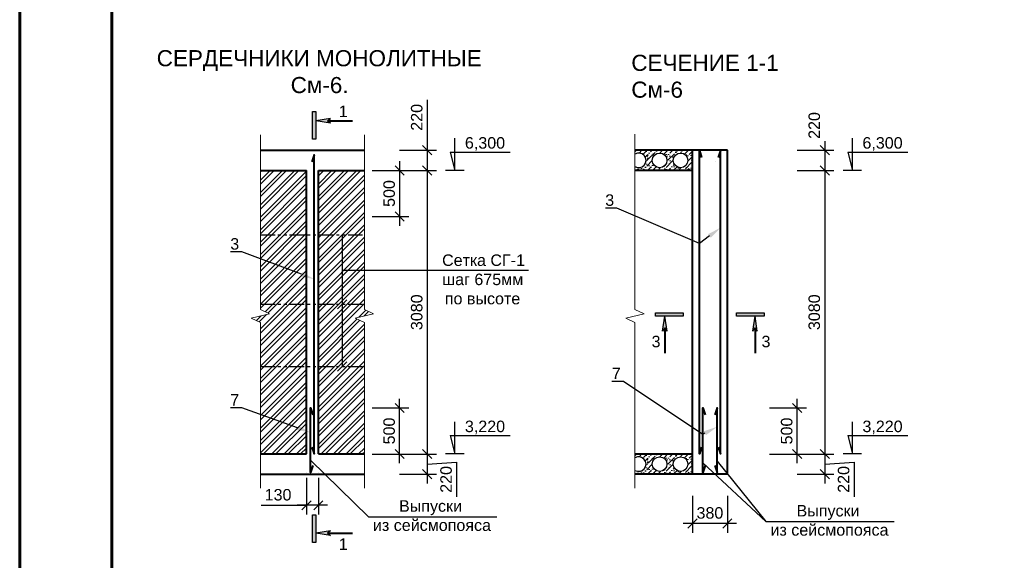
# Model space of a CAD drawing. Header units: millimetres. Extents: x 2063114 to 14983986, y -126020516 to 213791.
# Tile 400 of 656: x 2320392 to 2341801, y -938025 to -926279. Entities that reach past the tile are written whole.
import ezdxf
from ezdxf import colors
from ezdxf.entities.mleader import LeaderData, LeaderLine
from ezdxf.math import Vec2, Vec3

# ---------------------------------------------------------------- set-up
doc = ezdxf.new("R2010")
doc.units = ezdxf.units.MM
doc.linetypes.add('фантомX2', pattern=[127, 63.5, -12.7, 12.7, -12.7, 12.7, -12.7])
doc.layers.get('Defpoints').update_dxf_attribs({"color": 6, "lineweight": 35})
doc.layers.add('_print', color=6, linetype='Continuous', lineweight=60, plot=False)
doc.layers.add('PDF _leader', color=7, linetype='Continuous')
doc.layers.add('PDF _wall-380', color=7, linetype='Continuous', true_color=0xb88a5c)
for name, color, linetype, lineweight in [('PLAN', 250, 'Continuous', 25), ('РАЗМЕР АР', 150, 'Continuous', 20), ('Сплошная толстая', 7, 'Continuous', 40)]:
    doc.layers.add(name, color=color, linetype=linetype, lineweight=lineweight)
doc.styles.get("Standard").update_dxf_attribs({"font": 'arial.ttf'})
doc.dimstyles.new('STANDARD$0', dxfattribs={"dimtxt": 250, "dimasz": 200, "dimexe": 200, "dimexo": 300, "dimgap": 100, "dimtad": 1, "dimdec": 0, "dimzin": 1, "dimdsep": 46, "dimtxsty": 'Standard', "dimblk1": 'OBLIQUE', "dimblk2": 'OBLIQUE', "dimsah": 1, "dimcen": 2.5, "dimdle": 200, "dimadec": 0, "dimazin": 0, "dimtfac": 1, "dimtdec": 0, "dimtmove": 0, "dimatfit": 3, "dimldrblk": 'OBLIQUE', "dimfxl": 600, "dimfxlon": 1, "dimtolj": 1, "dimtzin": 1, "dimarcsym": 0})

# ---------------------------------------------------------------- blocks, each defined once
blk = doc.blocks.new('*U1590')
at = {"color": 0, "ltscale": 25}
blk.add_lwpolyline([(-59400, 42000), (0, 42000), (0, 0), (-59400, 0)], close=True, dxfattribs=at)
at = {"color": 0, "lineweight": 60, "ltscale": 25}
blk.add_lwpolyline([(-57400, 41500), (-500, 41500), (-500, 500), (-57400, 500)], close=True, dxfattribs=at)
blk = doc.blocks.new('_Oblique')
at = {"color": 0, "linetype": 'ByBlock', "lineweight": -2}
blk.add_line((-0.5, -0.5), (0.5, 0.5), dxfattribs=at)
blk = doc.blocks.new('*D2336')
at = {"layer": 'Defpoints', "color": 0, "lineweight": 30, "transparency": 16777216}
for p in [(2335780, -929116), (2336523, -929556), (2337897, -929556)]:
    blk.add_point(p, dxfattribs=at)
at = {"layer": 'РАЗМЕР АР', "color": 0, "lineweight": -2, "transparency": 16777216}
for p, q in [((2337897, -928916), (2337897, -929756)), ((2337297, -929116), (2338097, -929116)), ((2337297, -929556), (2338097, -929556))]:
    blk.add_line(p, q, dxfattribs=at)
at = {"layer": 'РАЗМЕР АР', "color": 0, "lineweight": -2, "transparency": 16777216, "xscale": 200, "yscale": 200, "zscale": 200}
for p, rotation in [((2337897, -929116), 90), ((2337897, -929556), 270)]:
    blk.add_blockref('_Oblique', p, dxfattribs=dict(at, rotation=rotation))
at = {"layer": 'РАЗМЕР АР', "color": 0, "transparency": 16777216, "insert": (2337670, -928578), "char_height": 250, "attachment_point": 5, "rotation": 90}
blk.add_mtext('\\A1;220', dxfattribs=at)
blk = doc.blocks.new('*D2337')
at = {"layer": 'Defpoints', "color": 0, "lineweight": 30, "transparency": 16777216}
for p in [(2335050, -934716), (2337298, -934716), (2335280, -935716)]:
    blk.add_point(p, dxfattribs=at)
at = {"layer": 'РАЗМЕР АР', "color": 0, "lineweight": -2, "transparency": 16777216}
for p, q in [((2336698, -934716), (2337498, -934716)), ((2337298, -935916), (2337298, -934516)), ((2336698, -935716), (2337498, -935716))]:
    blk.add_line(p, q, dxfattribs=at)
at = {"layer": 'РАЗМЕР АР', "color": 0, "lineweight": -2, "transparency": 16777216, "xscale": 200, "yscale": 200, "zscale": 200}
for p, rotation in [((2337298, -934716), 90), ((2337298, -935716), 270)]:
    blk.add_blockref('_Oblique', p, dxfattribs=dict(at, rotation=rotation))
at = {"layer": 'РАЗМЕР АР', "color": 0, "transparency": 16777216, "insert": (2337070, -935216), "char_height": 250, "attachment_point": 5, "rotation": 90}
blk.add_mtext('\\A1;500', dxfattribs=at)
blk = doc.blocks.new('*D2338')
at = {"layer": 'Defpoints', "color": 0, "lineweight": 30, "transparency": 16777216}
for p in [(2336523, -929556), (2335780, -935716), (2337898, -935716)]:
    blk.add_point(p, dxfattribs=at)
at = {"layer": 'РАЗМЕР АР', "color": 0, "lineweight": -2, "transparency": 16777216}
for p, q in [((2337898, -929356), (2337898, -935916)), ((2337298, -929556), (2338098, -929556)), ((2337298, -935716), (2338098, -935716))]:
    blk.add_line(p, q, dxfattribs=at)
at = {"layer": 'РАЗМЕР АР', "color": 0, "lineweight": -2, "transparency": 16777216, "xscale": 200, "yscale": 200, "zscale": 200}
for p, rotation in [((2337898, -929556), 90), ((2337898, -935716), 270)]:
    blk.add_blockref('_Oblique', p, dxfattribs=dict(at, rotation=rotation))
at = {"layer": 'РАЗМЕР АР', "color": 0, "transparency": 16777216, "insert": (2337670, -932636), "char_height": 250, "attachment_point": 5, "rotation": 90}
blk.add_mtext('\\A1;3080', dxfattribs=at)
blk = doc.blocks.new('*D2782')
at = {"layer": 'Defpoints', "color": 0, "lineweight": 30, "transparency": 16777216}
for p in [(2335020, -935716), (2335780, -936156), (2335020, -937226)]:
    blk.add_point(p, dxfattribs=at)
at = {"layer": 'РАЗМЕР АР', "color": 0, "lineweight": -2, "transparency": 16777216}
for p, q in [((2335020, -936626), (2335020, -937426)), ((2335780, -936626), (2335780, -937426)), ((2335980, -937226), (2334820, -937226))]:
    blk.add_line(p, q, dxfattribs=at)
at = {"layer": 'РАЗМЕР АР', "color": 0, "lineweight": -2, "transparency": 16777216, "xscale": 200, "yscale": 200, "zscale": 200, "rotation": 180}
blk.add_blockref('_Oblique', (2335020, -937226), dxfattribs=at)
at = {"layer": 'РАЗМЕР АР', "color": 0, "lineweight": -2, "transparency": 16777216, "xscale": 200, "yscale": 200, "zscale": 200}
blk.add_blockref('_Oblique', (2335780, -937226), dxfattribs=at)
at = {"layer": 'РАЗМЕР АР', "color": 0, "transparency": 16777216, "insert": (2335400, -936998), "char_height": 250, "attachment_point": 5}
blk.add_mtext('\\A1;380', dxfattribs=at)
blk = doc.blocks.new('*D2339')
at = {"layer": 'Defpoints', "color": 0, "lineweight": 30, "transparency": 16777216}
for p in [(2326387, -929116), (2326387, -929556), (2329254, -929556)]:
    blk.add_point(p, dxfattribs=at)
at = {"layer": 'РАЗМЕР АР', "color": 0, "lineweight": -2, "transparency": 16777216}
for p, q in [((2329254, -928023), (2329254, -929116)), ((2329254, -928916), (2329254, -929756)), ((2328654, -929116), (2329454, -929116)), ((2328654, -929556), (2329454, -929556))]:
    blk.add_line(p, q, dxfattribs=at)
at = {"layer": 'РАЗМЕР АР', "color": 0, "lineweight": -2, "transparency": 16777216, "xscale": 200, "yscale": 200, "zscale": 200}
for p, rotation in [((2329254, -929116), 90), ((2329254, -929556), 270)]:
    blk.add_blockref('_Oblique', p, dxfattribs=dict(at, rotation=rotation))
at = {"layer": 'РАЗМЕР АР', "color": 0, "transparency": 16777216, "insert": (2329026, -928401), "char_height": 250, "attachment_point": 5, "rotation": 90}
blk.add_mtext('\\A1;220', dxfattribs=at)
blk = doc.blocks.new('*D2340')
at = {"layer": 'Defpoints', "color": 0, "lineweight": 30, "transparency": 16777216}
for p in [(2326387, -929556), (2326217, -930556), (2328654, -930556)]:
    blk.add_point(p, dxfattribs=at)
at = {"layer": 'РАЗМЕР АР', "color": 0, "lineweight": -2, "transparency": 16777216}
for p, q in [((2328654, -929356), (2328654, -930756)), ((2328054, -929556), (2328854, -929556)), ((2328054, -930556), (2328854, -930556))]:
    blk.add_line(p, q, dxfattribs=at)
at = {"layer": 'РАЗМЕР АР', "color": 0, "lineweight": -2, "transparency": 16777216, "xscale": 200, "yscale": 200, "zscale": 200}
for p, rotation in [((2328654, -929556), 90), ((2328654, -930556), 270)]:
    blk.add_blockref('_Oblique', p, dxfattribs=dict(at, rotation=rotation))
at = {"layer": 'РАЗМЕР АР', "color": 0, "transparency": 16777216, "insert": (2328426, -930056), "char_height": 250, "attachment_point": 5, "rotation": 90}
blk.add_mtext('\\A1;500', dxfattribs=at)
blk = doc.blocks.new('*D2341')
at = {"layer": 'Defpoints', "color": 0, "lineweight": 30, "transparency": 16777216}
for p in [(2326217, -934716), (2328654, -934716), (2326387, -935716)]:
    blk.add_point(p, dxfattribs=at)
at = {"layer": 'РАЗМЕР АР', "color": 0, "lineweight": -2, "transparency": 16777216}
for p, q in [((2328054, -934716), (2328854, -934716)), ((2328654, -935916), (2328654, -934516)), ((2328054, -935716), (2328854, -935716))]:
    blk.add_line(p, q, dxfattribs=at)
at = {"layer": 'РАЗМЕР АР', "color": 0, "lineweight": -2, "transparency": 16777216, "xscale": 200, "yscale": 200, "zscale": 200}
for p, rotation in [((2328654, -934716), 90), ((2328654, -935716), 270)]:
    blk.add_blockref('_Oblique', p, dxfattribs=dict(at, rotation=rotation))
at = {"layer": 'РАЗМЕР АР', "color": 0, "transparency": 16777216, "insert": (2328426, -935216), "char_height": 250, "attachment_point": 5, "rotation": 90}
blk.add_mtext('\\A1;500', dxfattribs=at)
blk = doc.blocks.new('*D2342')
at = {"layer": 'Defpoints', "color": 0, "lineweight": 30, "transparency": 16777216}
for p in [(2326387, -929556), (2326387, -935716), (2329254, -935716)]:
    blk.add_point(p, dxfattribs=at)
at = {"layer": 'РАЗМЕР АР', "color": 0, "lineweight": -2, "transparency": 16777216}
for p, q in [((2329254, -929356), (2329254, -935916)), ((2328654, -929556), (2329454, -929556)), ((2328654, -935716), (2329454, -935716))]:
    blk.add_line(p, q, dxfattribs=at)
at = {"layer": 'РАЗМЕР АР', "color": 0, "lineweight": -2, "transparency": 16777216, "xscale": 200, "yscale": 200, "zscale": 200}
for p, rotation in [((2329254, -929556), 90), ((2329254, -935716), 270)]:
    blk.add_blockref('_Oblique', p, dxfattribs=dict(at, rotation=rotation))
at = {"layer": 'РАЗМЕР АР', "color": 0, "transparency": 16777216, "insert": (2329026, -932636), "char_height": 250, "attachment_point": 5, "rotation": 90}
blk.add_mtext('\\A1;3080', dxfattribs=at)
blk = doc.blocks.new('*D2783')
at = {"layer": 'Defpoints', "color": 0, "lineweight": 30, "transparency": 16777216}
for p in [(2326627, -935716), (2326887, -935716), (2326627, -936831)]:
    blk.add_point(p, dxfattribs=at)
at = {"layer": 'РАЗМЕР АР', "color": 0, "lineweight": -2, "transparency": 16777216}
for p, q in [((2326627, -936231), (2326627, -937031)), ((2326887, -936231), (2326887, -937031)), ((2325646, -936831), (2326627, -936831)), ((2327087, -936831), (2326427, -936831))]:
    blk.add_line(p, q, dxfattribs=at)
at = {"layer": 'РАЗМЕР АР', "color": 0, "lineweight": -2, "transparency": 16777216, "xscale": 200, "yscale": 200, "zscale": 200, "rotation": 180}
blk.add_blockref('_Oblique', (2326627, -936831), dxfattribs=at)
at = {"layer": 'РАЗМЕР АР', "color": 0, "lineweight": -2, "transparency": 16777216, "xscale": 200, "yscale": 200, "zscale": 200}
blk.add_blockref('_Oblique', (2326887, -936831), dxfattribs=at)
at = {"layer": 'РАЗМЕР АР', "color": 0, "transparency": 16777216, "insert": (2326010, -936603), "char_height": 250, "attachment_point": 5}
blk.add_mtext('\\A1;130', dxfattribs=at)
blk = doc.blocks.new('*D2784')
at = {"layer": 'Defpoints', "color": 0, "lineweight": 30, "transparency": 16777216}
for p in [(2335780, -935716), (2335780, -936156), (2337898, -936156)]:
    blk.add_point(p, dxfattribs=at)
at = {"layer": 'РАЗМЕР АР', "color": 0, "lineweight": -2, "transparency": 16777216}
for p, q in [((2337898, -935516), (2337898, -936356)), ((2337298, -935716), (2338098, -935716)), ((2337898, -935936), (2338536, -935890)), ((2338536, -935890), (2338536, -936646)), ((2337298, -936156), (2338098, -936156))]:
    blk.add_line(p, q, dxfattribs=at)
at = {"layer": 'РАЗМЕР АР', "color": 0, "lineweight": -2, "transparency": 16777216, "xscale": 200, "yscale": 200, "zscale": 200}
for p, rotation in [((2337898, -935716), 90), ((2337898, -936156), 270)]:
    blk.add_blockref('_Oblique', p, dxfattribs=dict(at, rotation=rotation))
at = {"layer": 'РАЗМЕР АР', "color": 0, "transparency": 16777216, "insert": (2338308, -936268), "char_height": 250, "attachment_point": 5, "rotation": 90}
blk.add_mtext('\\A1;220', dxfattribs=at)
blk = doc.blocks.new('*D2331')
at = {"layer": 'Defpoints', "color": 0, "lineweight": 30, "transparency": 16777216}
for p in [(2327137, -935716), (2327137, -936156), (2329254, -936156)]:
    blk.add_point(p, dxfattribs=at)
at = {"layer": 'РАЗМЕР АР', "color": 0, "lineweight": -2, "transparency": 16777216}
for p, q in [((2329254, -935516), (2329254, -936356)), ((2328654, -935716), (2329454, -935716)), ((2329254, -935936), (2329892, -935890)), ((2329892, -935890), (2329892, -936646)), ((2328654, -936156), (2329454, -936156))]:
    blk.add_line(p, q, dxfattribs=at)
at = {"layer": 'РАЗМЕР АР', "color": 0, "lineweight": -2, "transparency": 16777216, "xscale": 200, "yscale": 200, "zscale": 200}
for p, rotation in [((2329254, -935716), 90), ((2329254, -936156), 270)]:
    blk.add_blockref('_Oblique', p, dxfattribs=dict(at, rotation=rotation))
at = {"layer": 'РАЗМЕР АР', "color": 0, "transparency": 16777216, "insert": (2329664, -936268), "char_height": 250, "attachment_point": 5, "rotation": 90}
blk.add_mtext('\\A1;220', dxfattribs=at)

msp = doc.modelspace()

# ---------------------------------------------------------------- hatches: boundary and pattern name
at = {"ltscale": 25}
h = msp.add_hatch(color=256, dxfattribs=at)
h.dxf.hatch_style = 1
h.paths.add_polyline_path([(2326756.7999, -928873.98358), (2326831.7999, -928873.98358), (2326831.7999, -928273.98358), (2326756.7999, -928273.98358)])
for points in [[(2326831.7999, -928473.98358), (2327151.7999, -928523.98358), (2327081.7999, -928473.98358), (2327151.7999, -928423.98358)], [(2334420.38205, -932723.45238), (2334470.38205, -933043.45238), (2334420.38205, -932973.45238), (2334370.38205, -933043.45238)], [(2336380.38205, -932723.45238), (2336330.38205, -933043.45238), (2336380.38205, -932973.45238), (2336430.38205, -933043.45238)], [(2326831.7999, -937437.21164), (2327151.7999, -937387.21164), (2327081.7999, -937437.21164), (2327151.7999, -937487.21164)]]:
    msp.add_hatch(color=256).paths.add_polyline_path(points)
at = {"lineweight": 9, "ltscale": 150}
h = msp.add_hatch(dxfattribs=at)
h.set_pattern_fill('AR-CONC', color=256, scale=2)
h.set_pattern_definition([(50, (2307870.1, -1283041.07), (364.36934, -31.87817), [38.1, -419.1]), (355, (2307870.1, -1283041.07), (-70.48684, 382.1137), [30.48, -335.28117]), (100.45144, (2307900.48, -1283043.73), (293.8825, 350.2355), [32.38, -356.1805]), (46.1842, (2307870.1, -1282939.47), (542.1581, -84.08466), [57.15, -628.65]), (96.63556, (2307915.3, -1282946.5), (474.8083, 494.85225), [48.57005, -534.2712]), (351.18415, (2307870.1, -1282939.5), (474.8083, 494.85225), [45.7199, -502.9195]), (21, (2307920.9, -1282964.87), (303.22878, -204.5304), [38.1, -419.1]), (326, (2307920.9, -1282964.87), (123.60406, 368.37593), [30.48, -335.28]), (71.45144, (2307946.2, -1282981.9), (426.83284, 163.84554), [32.38, -356.17988]), (37.5, (2307870.11, -1283041.07), (6.177207, 169.11008), [0, -331.216, 0, -340.36, 0, -336.55]), (7.5, (2307870.11, -1283041.07), (133.639325, 200.36115), [0, -194.056, 0, -323.596, 0, -128.27]), (327.5, (2307756.83, -1283041.07), (271.18119, -11.45749), [0, -127, 0, -396.24, 0, -525.78]), (317.5, (2307706.03, -1283041.07), (296.25836, 50.85298), [0, -165.1, 0, -263.144, 0, -373.38])])
h.paths.add_polyline_path([(2333770.38205, -929199.11275), (2333770.38205, -929115.63481), (2335020.38205, -929115.63481), (2335020.38205, -929555.63481), (2333770.38205, -929555.63481), (2333770.38205, -929472.15687, 1.7616415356)])
h.paths.add_polyline_path([(2334147.94418, -929335.63481, 1), (2334465.94418, -929335.63481, 1)], flags=16)
h.paths.add_polyline_path([(2334603.00339, -929335.63481, 1), (2334921.00339, -929335.63481, 1)], flags=16)
at = {"lineweight": 9, "ltscale": 50}
h = msp.add_hatch(dxfattribs=at)
h.set_pattern_fill('ANSI36', color=256, scale=25)
h.set_pattern_definition([(45, (2307870.114, -1283619.19), (42.09495, 154.348152), [198.4375, -39.6875, 0, -39.6875])])
h.paths.add_polyline_path([(2333770.38205, -929199.11275), (2333770.38205, -929115.63481), (2335020.38205, -929115.63481), (2335020.38205, -929555.63481), (2333770.38205, -929555.63481), (2333770.38205, -929472.15687, 1.7616415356)])
h.paths.add_polyline_path([(2334147.94418, -929335.63481, 1), (2334465.94418, -929335.63481, 1)], flags=16)
h.paths.add_polyline_path([(2334603.00339, -929335.63481, 1), (2334921.00339, -929335.63481, 1)], flags=16)
at = {"ltscale": 25}
h = msp.add_hatch(color=256, dxfattribs=at)
h.dxf.hatch_style = 1
h.paths.add_polyline_path([(2334220.38205, -932648.45238), (2334220.38205, -932723.45238), (2334820.38205, -932723.45238), (2334820.38205, -932648.45238)])
h = msp.add_hatch(color=256, dxfattribs=at)
h.dxf.hatch_style = 1
h.paths.add_polyline_path([(2335980.38205, -932648.45238), (2335980.38205, -932723.45238), (2336580.38205, -932723.45238), (2336580.38205, -932648.45238)])
at = {"lineweight": 9, "ltscale": 150}
h = msp.add_hatch(dxfattribs=at)
h.set_pattern_fill('AR-CONC', color=256, scale=2)
h.set_pattern_definition([(50, (2307870.1, -1289641.07), (364.36934, -31.87817), [38.1, -419.1]), (355, (2307870.1, -1289641.07), (-70.48684, 382.1137), [30.48, -335.28117]), (100.45144, (2307900.48, -1289643.73), (293.8825, 350.2355), [32.38, -356.1805]), (46.1842, (2307870.1, -1289539.47), (542.1581, -84.08466), [57.15, -628.65]), (96.63556, (2307915.3, -1289546.5), (474.8083, 494.85225), [48.57005, -534.2712]), (351.18415, (2307870.1, -1289539.5), (474.8083, 494.85225), [45.7199, -502.9195]), (21, (2307920.9, -1289564.87), (303.22878, -204.5304), [38.1, -419.1]), (326, (2307920.9, -1289564.87), (123.60406, 368.37593), [30.48, -335.28]), (71.45144, (2307946.2, -1289581.9), (426.83284, 163.84554), [32.38, -356.17988]), (37.5, (2307870.11, -1289641.07), (6.177207, 169.11008), [0, -331.216, 0, -340.36, 0, -336.55]), (7.5, (2307870.11, -1289641.07), (133.639325, 200.36115), [0, -194.056, 0, -323.596, 0, -128.27]), (327.5, (2307756.83, -1289641.07), (271.18119, -11.45749), [0, -127, 0, -396.24, 0, -525.78]), (317.5, (2307706.03, -1289641.07), (296.25836, 50.85298), [0, -165.1, 0, -263.144, 0, -373.38])])
h.paths.add_polyline_path([(2333770.38205, -935799.11275), (2333770.38205, -935715.63481), (2335020.38205, -935715.63481), (2335020.38205, -936155.63481), (2333770.38205, -936155.63481), (2333770.38205, -936072.15687, 1.7616415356)])
h.paths.add_polyline_path([(2334147.94418, -935935.63481, 1), (2334465.94418, -935935.63481, 1)], flags=16)
h.paths.add_polyline_path([(2334603.00339, -935935.63481, 1), (2334921.00339, -935935.63481, 1)], flags=16)
at = {"lineweight": 9, "ltscale": 50}
h = msp.add_hatch(dxfattribs=at)
h.set_pattern_fill('ANSI36', color=256, scale=25)
h.set_pattern_definition([(45, (2307870.114, -1290219.19), (42.09495, 154.348152), [198.4375, -39.6875, 0, -39.6875])])
h.paths.add_polyline_path([(2333770.38205, -935799.11275), (2333770.38205, -935715.63481), (2335020.38205, -935715.63481), (2335020.38205, -936155.63481), (2333770.38205, -936155.63481), (2333770.38205, -936072.15687, 1.7616415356)])
h.paths.add_polyline_path([(2334147.94418, -935935.63481, 1), (2334465.94418, -935935.63481, 1)], flags=16)
h.paths.add_polyline_path([(2334603.00339, -935935.63481, 1), (2334921.00339, -935935.63481, 1)], flags=16)
at = {"ltscale": 25}
h = msp.add_hatch(color=256, dxfattribs=at)
h.dxf.hatch_style = 1
h.paths.add_polyline_path([(2326756.7999, -937637.21164), (2326831.7999, -937637.21164), (2326831.7999, -937037.21164), (2326756.7999, -937037.21164)])
at = {"layer": 'PDF _wall-380', "lineweight": 9, "ltscale": 150}
h = msp.add_hatch(dxfattribs=at)
h.set_pattern_fill('ANSI32', color=256, scale=20)
h.set_pattern_definition([(45, (230822.07, -1054659.76), (-134.703842, 134.703842), []), (45, (230911.87, -1054659.76), (-134.703842, 134.703842), [])])
h.paths.add_polyline_path([(2327886.7999, -929555.63481), (2326886.7999, -929555.63481), (2326886.7999, -935715.63481), (2327886.7999, -935715.63481), (2327886.7999, -932856.87608), (2327687.81906, -932762.2048), (2328085.78074, -932669.06483), (2327886.7999, -932577.45618)])
h.paths.add_polyline_path([(2326626.7999, -929555.63481), (2325626.7999, -929555.63481), (2325626.7999, -932577.45618), (2325825.78074, -932669.06483), (2325427.81906, -932762.2048), (2325626.7999, -932856.87608), (2325626.7999, -935715.63481), (2326626.7999, -935715.63481)])

# ---------------------------------------------------------------- linework, layer by layer
for p, q in [((2327151.7999, -928423.98358), (2326831.7999, -928473.98358)), ((2327151.7999, -928523.98358), (2326831.7999, -928473.98358)), ((2327081.7999, -928473.98358), (2327151.7999, -928423.98358)), ((2327151.7999, -928523.98358), (2327081.7999, -928473.98358)), ((2334370.38205, -933043.45238), (2334420.38205, -932723.45238)), ((2334470.38205, -933043.45238), (2334420.38205, -932723.45238)), ((2336330.38205, -933043.45238), (2336380.38205, -932723.45238)), ((2336430.38205, -933043.45238), (2336380.38205, -932723.45238)), ((2334420.38205, -932973.45238), (2334370.38205, -933043.45238)), ((2334470.38205, -933043.45238), (2334420.38205, -932973.45238)), ((2336330.38205, -933043.45238), (2336380.38205, -932973.45238)), ((2336380.38205, -932973.45238), (2336430.38205, -933043.45238)), ((2335245.38205, -935907.26445), (2336618.35071, -937185.95374)), ((2327151.7999, -937387.21164), (2326831.7999, -937437.21164)), ((2327151.7999, -937487.21164), (2326831.7999, -937437.21164)), ((2327151.7999, -937387.21164), (2327081.7999, -937437.21164)), ((2327081.7999, -937437.21164), (2327151.7999, -937487.21164))]:
    msp.add_line(p, q)
at = {"lineweight": 40}
for p, q in [((2327081.7999, -928473.98358), (2327631.7999, -928473.98358)), ((2334420.38205, -932973.45238), (2334420.38205, -933523.45238)), ((2336380.38205, -932973.45238), (2336380.38205, -933523.45238)), ((2327081.7999, -937437.21164), (2327631.7999, -937437.21164))]:
    msp.add_line(p, q, dxfattribs=at)
at = {"ltscale": 0.001}
for p, q in [((2329853.99741, -929555.63481), (2329853.99741, -928855.63481)), ((2338497.57956, -929555.63481), (2338497.57956, -928855.63481)), ((2329753.99741, -929155.63481), (2331058.7329, -929155.63481)), ((2329753.99741, -929155.63481), (2329853.99741, -929555.63481)), ((2338397.57956, -929155.63481), (2339702.31505, -929155.63481)), ((2338397.57956, -929155.63481), (2338497.57956, -929555.63481)), ((2329853.99741, -935715.63481), (2329853.99741, -935015.63481)), ((2338497.57956, -935715.63481), (2338497.57956, -935015.63481)), ((2329753.99741, -935315.63481), (2331058.7329, -935315.63481)), ((2329753.99741, -935315.63481), (2329853.99741, -935715.63481)), ((2338397.57956, -935315.63481), (2339702.31505, -935315.63481)), ((2338397.57956, -935315.63481), (2338497.57956, -935715.63481))]:
    msp.add_line(p, q, dxfattribs=at)
at = {"ltscale": 150}
for p, q in [((2335530.38205, -929356.33589), (2335530.38205, -929355.63481)), ((2327304.34902, -931053.75583), (2327504.34902, -930853.75583)), ((2327404.34902, -930953.75583), (2327404.34902, -933813.75583)), ((2331452.51511, -931727.29116), (2327404.34902, -931727.29116)), ((2327304.34902, -932563.75583), (2327504.34902, -932363.75583)), ((2327304.34902, -933913.75583), (2327504.34902, -933713.75583)), ((2326626.7999, -936116.33589), (2326626.7999, -936115.63481)), ((2326886.7999, -936116.33589), (2326886.7999, -936115.63481))]:
    msp.add_line(p, q, dxfattribs=at)
at = {"ltscale": 0.00075}
for p, q in [((2330053.99741, -929555.63481), (2329653.99741, -929555.63481)), ((2338697.57956, -929555.63481), (2338297.57956, -929555.63481)), ((2330053.99741, -935715.63481), (2329653.99741, -935715.63481)), ((2338697.57956, -935715.63481), (2338297.57956, -935715.63481))]:
    msp.add_line(p, q, dxfattribs=at)
at = {"linetype": 'фантомX2', "ltscale": 5}
for p, q in [((2325626.7999, -930953.75583), (2327886.7999, -930953.75583)), ((2325626.7999, -932463.75583), (2327886.7999, -932463.75583)), ((2325626.7999, -933813.75583), (2327886.7999, -933813.75583))]:
    msp.add_line(p, q, dxfattribs=at)
at = {"ltscale": 25}
for points in [[(2326831.7999, -928873.98358), (2326756.7999, -928873.98358), (2326756.7999, -928273.98358), (2326831.7999, -928273.98358)], [(2334220.38205, -932723.45238), (2334220.38205, -932648.45238), (2334820.38205, -932648.45238), (2334820.38205, -932723.45238)], [(2335980.38205, -932723.45238), (2335980.38205, -932648.45238), (2336580.38205, -932648.45238), (2336580.38205, -932723.45238)], [(2326831.7999, -937637.21164), (2326756.7999, -937637.21164), (2326756.7999, -937037.21164), (2326831.7999, -937037.21164)]]:
    msp.add_lwpolyline(points, close=True, dxfattribs=at)
for points in [[(2326716.7999, -935848.70689), (2327974.76856, -937082.79319)], [(2335555.38205, -935875.14075), (2336618.35071, -937185.95374)], [(2327974.76856, -937082.79319), (2330765.722, -937082.79319)], [(2336618.35071, -937185.95374), (2339409.30415, -937185.95374)]]:
    msp.add_lwpolyline(points)
at = {"ltscale": 150}
for centre in [(2334306.94418, -929335.63481), (2334762.00339, -929335.63481), (2334306.94418, -935935.63481), (2334762.00339, -935935.63481)]:
    msp.add_circle(centre, 159, dxfattribs=at)
for centre in [(2333851.88498, -929335.63481), (2333851.88498, -935935.63481)]:
    msp.add_arc(centre, 159, 239.163027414, 120.836972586, dxfattribs=at)
at = {"layer": '_print', "ltscale": 100}
msp.add_lwpolyline([(2379792.08613, -949001.43901), (2320392.08613, -949001.43901), (2320392.08613, -907001.43901), (2379792.08613, -907001.43901)], close=True, dxfattribs=at)
at = {"layer": 'PDF _leader', "lineweight": 13}
for points in [[(2325626.7999, -936456.87608), (2325626.7999, -932856.87608), (2325427.81906, -932762.2048), (2325825.78074, -932669.06483), (2325626.7999, -932577.45618), (2325626.7999, -928777.45618)], [(2327886.7999, -936456.87608), (2327886.7999, -932856.87608), (2327687.81906, -932762.2048), (2328085.78074, -932669.06483), (2327886.7999, -932577.45618), (2327886.7999, -928777.45618)], [(2333770.38205, -936456.87608), (2333770.38205, -932856.87608), (2333571.40121, -932762.2048), (2333969.36288, -932669.06483), (2333770.38205, -932577.45618), (2333770.38205, -928764.35597)]]:
    msp.add_lwpolyline(points, dxfattribs=at)
at = {"layer": 'Сплошная толстая', "ltscale": 150}
for p, q in [((2325626.7999, -929115.63481), (2327886.7999, -929115.63481)), ((2335780.38205, -929115.63481), (2333770.38205, -929115.63481)), ((2335020.38205, -936155.63481), (2335020.38205, -929115.63481)), ((2335780.38205, -936155.63481), (2335780.38205, -929115.63481)), ((2325626.7999, -929555.63481), (2326626.7999, -929555.63481)), ((2326626.7999, -935715.63481), (2326626.7999, -929555.63481)), ((2326886.7999, -935715.63481), (2326886.7999, -929555.63481)), ((2326886.7999, -929555.63481), (2327886.7999, -929555.63481)), ((2335020.38205, -929555.63481), (2333770.38205, -929555.63481)), ((2325626.7999, -935715.63481), (2326626.7999, -935715.63481)), ((2326886.7999, -935715.63481), (2327886.7999, -935715.63481)), ((2333770.38205, -935715.63481), (2335020.38205, -935715.63481)), ((2325626.7999, -936155.63481), (2327886.7999, -936155.63481)), ((2335780.38205, -936155.63481), (2333770.38205, -936155.63481))]:
    msp.add_line(p, q, dxfattribs=at)
for points in [[(2335220.38205, -935565.63481), (2335170.38205, -935715.63481), (2335170.38205, -929122.36974), (2335220.38205, -929272.36974)], [(2335580.38205, -935565.63481), (2335630.38205, -935715.63481), (2335630.38205, -929122.36974), (2335580.38205, -929272.36974)], [(2326746.7999, -935565.63481), (2326796.7999, -935715.63481), (2326796.7999, -929215.63481), (2326746.7999, -929365.63481)], [(2326766.7999, -935965.63481), (2326716.7999, -936115.63481), (2326716.7999, -934715.63481), (2326766.7999, -934865.63481)], [(2335295.38205, -935965.63481), (2335245.38205, -936115.63481), (2335245.38205, -934715.63481), (2335295.38205, -934865.63481)], [(2335505.38205, -935965.63481), (2335555.38205, -936115.63481), (2335555.38205, -934715.63481), (2335505.38205, -934865.63481)]]:
    msp.add_lwpolyline(points, dxfattribs=at)

# ---------------------------------------------------------------- block references
msp.add_blockref('*U1590', (2379792.08613, -949001.43901))

# ---------------------------------------------------------------- texts
at = {"ltscale": 100, "char_height": 350, "attachment_point": 4}
for s, insert, width in [('\\pi161.90169;{\\C0;СЕРДЕЧНИКИ МОНОЛИТНЫЕ}\\P\\pi3074.70865;См-6.', (2323209.00519, -927409.8929), 7342.4254816), ('\\pi385.90402;{\\C0;СЕЧЕНИЕ 1-1\\P\\pi1392.45245;}См-6', (2333304.65382, -927510.17908), 3862.1218101)]:
    msp.add_mtext(s, dxfattribs=dict(at, insert=insert, width=width))
at = {"char_height": 250}
for s, insert, width, attachment_point in [('1', (2327329.13928, -928145.38373), 102.5, 1), ('6,300', (2330509.78205, -928979.03337), 1459.8696196, 5), ('6,300', (2339153.3642, -928979.03337), 1459.8696196, 5), ('3', (2334131.91396, -933146.94689), 140.9752569, 1), ('3', (2336522.07932, -933146.94689), 140.9752569, 1), ('3,220', (2330509.78205, -935139.03337), 1459.8696196, 5), ('3,220', (2339153.3642, -935139.03337), 1459.8696196, 5), ('\\pi1581.5052;{\\C7;Выпуски\\P\\pi917.87969; из сейсмопояса}', (2327058.62204, -936720.20323), 4484.4633382, 1), ('\\pi1581.5052;{\\C7;Выпуски\\P\\pi917.87969; из сейсмопояса}', (2335702.20418, -936823.36378), 4484.4633382, 1), ('1', (2327329.13928, -937548.26886), 140.9752569, 1)]:
    msp.add_mtext(s, dxfattribs=dict(at, insert=insert, width=width, attachment_point=attachment_point))
at = {"layer": 'PLAN', "lineweight": 13, "ltscale": 0.13, "insert": (2328906.21417, -931379.76612), "char_height": 250, "width": 3061.9173965, "attachment_point": 1}
msp.add_mtext('\\pi670.53919;{\\C7;Сетка СГ-1\\P\\pi674.0351;шаг 675мм\\P\\pi729.79908;по высоте}', dxfattribs=at)

# ---------------------------------------------------------------- dimensions: what is measured, and where the dimension line sits
at = {"layer": 'РАЗМЕР АР'}
for base, p1, p2, picture, middle in [((2329253.99741, -929555.63481), (2326386.7999, -929115.63481), (2326386.7999, -929555.63481), '*D2339', (2329252.59879, -928400.59382)), ((2337897.19956, -929555.63481), (2335780.38205, -929115.63481), (2336522.50402, -929555.63481), '*D2336', (2337897.57956, -928578.13481)), ((2329253.99741, -936155.63481), (2327136.7999, -935715.63481), (2327136.7999, -936155.63481), '*D2331', (2329892.01204, -935989.91716)), ((2337897.57956, -936155.63481), (2335780.38205, -935715.63481), (2335780.38205, -936155.63481), '*D2784', (2338535.59418, -935989.91716))]:
    dim = msp.add_linear_dim(base=base, p1=p1, p2=p2, angle=90, dimstyle='STANDARD$0', override={"dimlfac": 0.5, "dimtmove": 1}, dxfattribs=at)
    dim.commit()
    dim.dimension.update_dxf_attribs({"geometry": picture, "text_midpoint": middle, "dimtype": 160})
for base, p1, p2, picture, middle in [((2328654.0781, -930555.63481), (2326386.7999, -929555.63481), (2326216.7999, -930555.63481), '*D2340', (2328426.43485, -930055.63481)), ((2329253.99741, -935715.63481), (2326386.7999, -929555.63481), (2326386.7999, -935715.63481), '*D2342', (2329026.2689, -932635.63481)), ((2337897.57956, -935715.63481), (2336522.50402, -929555.63481), (2335780.38205, -935715.63481), '*D2338', (2337669.85104, -932635.63481)), ((2328654.0781, -934715.63481), (2326386.7999, -935715.63481), (2326216.7999, -934715.63481), '*D2341', (2328426.43485, -935215.63481)), ((2337297.66025, -934715.63481), (2335280.38205, -935715.63481), (2335050.38205, -934715.63481), '*D2337', (2337070.017, -935215.63481))]:
    dim = msp.add_linear_dim(base=base, p1=p1, p2=p2, angle=90, dimstyle='STANDARD$0', override={"dimlfac": 0.5, "dimtmove": 1}, dxfattribs=at)
    dim.commit()
    dim.dimension.update_dxf_attribs({"geometry": picture, "text_midpoint": middle})
dim = msp.add_linear_dim(base=(2326626.7999, -936830.70708), p1=(2326886.7999, -935715.63481), p2=(2326626.7999, -935715.63481), dimstyle='STANDARD$0', override={"dimlfac": 0.5, "dimtmove": 1}, dxfattribs=at)
dim.commit()
dim.dimension.update_dxf_attribs({"geometry": '*D2783', "text_midpoint": (2326010.30186, -936830.70708), "dimtype": 160})
dim = msp.add_linear_dim(base=(2335020.38205, -937225.95127), p1=(2335780.38205, -936155.63481), p2=(2335020.38205, -935715.63481), dimstyle='STANDARD$0', override={"dimlfac": 0.5, "dimtmove": 1}, dxfattribs=at)
dim.commit()
dim.dimension.update_dxf_attribs({"geometry": '*D2782', "text_midpoint": (2335400.38205, -936998.22275)})

# ---------------------------------------------------------------- leaders
at = {"color": 7}
ml = msp.add_multileader_mtext('Standard', dxfattribs=at)
ml.set_content('3', color=7)
ml.set_leader_properties(color=256, linetype='ByLayer', lineweight=-1)
ml.build(insert=Vec2(0, 0))
ml.multileader.update_dxf_attribs({"has_dogleg": 0, "text_left_attachment_type": 6, "text_right_attachment_type": 6, "dogleg_length": 0.36, "arrow_head_size": 300})
ctx = ml.context
ctx.base_point, ctx.char_height, ctx.arrow_head_size, ctx.landing_gap_size, ctx.plane_origin = Vec3(2333093.47708, -930373.98246), 250, 300, 60.75, Vec3(2335951.70294, -930417.89067)
ctx.left_attachment, ctx.right_attachment, ctx.text_align_type = 6, 6, 2
notes = []
notes.append((ctx, [(0, (1, 1, 0), (2333379.12526, -930373.98246), (-1, 0), 0.4374, [(1, [(2335630.38205, -930799.33788), (2335170.38205, -931141.61938)], 0, [])])]))
ctx.mtext.insert, ctx.mtext.alignment, ctx.mtext.flow_direction = Vec3(2333317.93786, -930073.98246), 3, 5
ml = msp.add_multileader_mtext('Standard', dxfattribs=at)
ml.set_content('3', color=7)
ml.set_leader_properties(color=256, linetype='ByLayer', lineweight=-1)
ml.build(insert=Vec2(0, 0))
ml.multileader.update_dxf_attribs({"has_dogleg": 0, "text_left_attachment_type": 6, "text_right_attachment_type": 6, "dogleg_length": 0.36, "arrow_head_size": 300})
ctx = ml.context
ctx.base_point, ctx.char_height, ctx.arrow_head_size, ctx.landing_gap_size, ctx.plane_origin = Vec3(2324940.22574, -931325.29068), 250, 300, 60.75, Vec3(2327308.12079, -931472.06742)
ctx.left_attachment, ctx.right_attachment, ctx.text_align_type = 6, 6, 2
notes.append((ctx, [(0, (1, 1, 0), (2325225.87392, -931325.29068), (-1, 0), 0.4374, [(0, [(2326796.7999, -931917.15659)], 0, [])])]))
ctx.mtext.insert, ctx.mtext.alignment, ctx.mtext.flow_direction = Vec3(2325164.68652, -931025.29068), 3, 5
ml = msp.add_multileader_mtext('Standard')
ml.set_content('7', color=256)
ml.set_leader_properties(color=256, linetype='ByLayer', lineweight=-1)
ml.build(insert=Vec2(0, 0))
ml.multileader.update_dxf_attribs({"has_dogleg": 0, "text_left_attachment_type": 6, "text_right_attachment_type": 6, "dogleg_length": 0.36, "arrow_head_size": 300})
ctx = ml.context
ctx.base_point, ctx.char_height, ctx.arrow_head_size, ctx.landing_gap_size, ctx.plane_origin = Vec3(2333238.83022, -934139.61737), 250, 300, 60.75, Vec3(2335882.70565, -934882.09743)
ctx.left_attachment, ctx.right_attachment, ctx.text_align_type = 6, 6, 2
notes.append((ctx, [(0, (1, 1, 0), (2333522.60254, -934139.61737), (-1, 0), 0.4374, [(1, [(2335555.38205, -935125.52871), (2335245.38205, -935288.88719)], 0, [])])]))
ctx.mtext.insert, ctx.mtext.alignment, ctx.mtext.flow_direction = Vec3(2333461.41514, -933839.61737), 3, 5
ml = msp.add_multileader_mtext('Standard', dxfattribs=at)
ml.set_content('7', color=7)
ml.set_leader_properties(color=256, linetype='ByLayer', lineweight=-1)
ml.build(insert=Vec2(0, 0))
ml.multileader.update_dxf_attribs({"has_dogleg": 0, "text_left_attachment_type": 6, "text_right_attachment_type": 6, "dogleg_length": 0.36, "arrow_head_size": 300})
ctx = ml.context
ctx.base_point, ctx.char_height, ctx.arrow_head_size, ctx.landing_gap_size, ctx.plane_origin = Vec3(2324942.10159, -934714.56781), 250, 300, 60.75, Vec3(2327308.12079, -934861.34454)
ctx.left_attachment, ctx.right_attachment, ctx.text_align_type = 6, 6, 2
notes.append((ctx, [(0, (1, 1, 0), (2325225.87392, -934714.56781), (-1, 0), 0.4374, [(0, [(2326716.7999, -935249.79268)], 0, [])])]))
ctx.mtext.insert, ctx.mtext.alignment, ctx.mtext.flow_direction = Vec3(2325164.68652, -934414.56781), 3, 5
for ctx, leaders in notes:
    for number, flags, end, landing, length, lines in leaders:
        leader = LeaderData()
        leader.index, (leader.has_last_leader_line, leader.has_dogleg_vector, leader.attachment_direction) = number, flags
        leader.last_leader_point, leader.dogleg_vector, leader.dogleg_length = Vec3(end), Vec3(landing), length
        for number, points, colour, breaks in lines:
            line = LeaderLine()
            line.index, line.vertices, line.color, line.breaks = number, Vec3.list(points), colors.encode_raw_color(colour), breaks
            leader.lines.append(line)
        ctx.leaders.append(leader)

doc.saveas('drawing.dxf')
